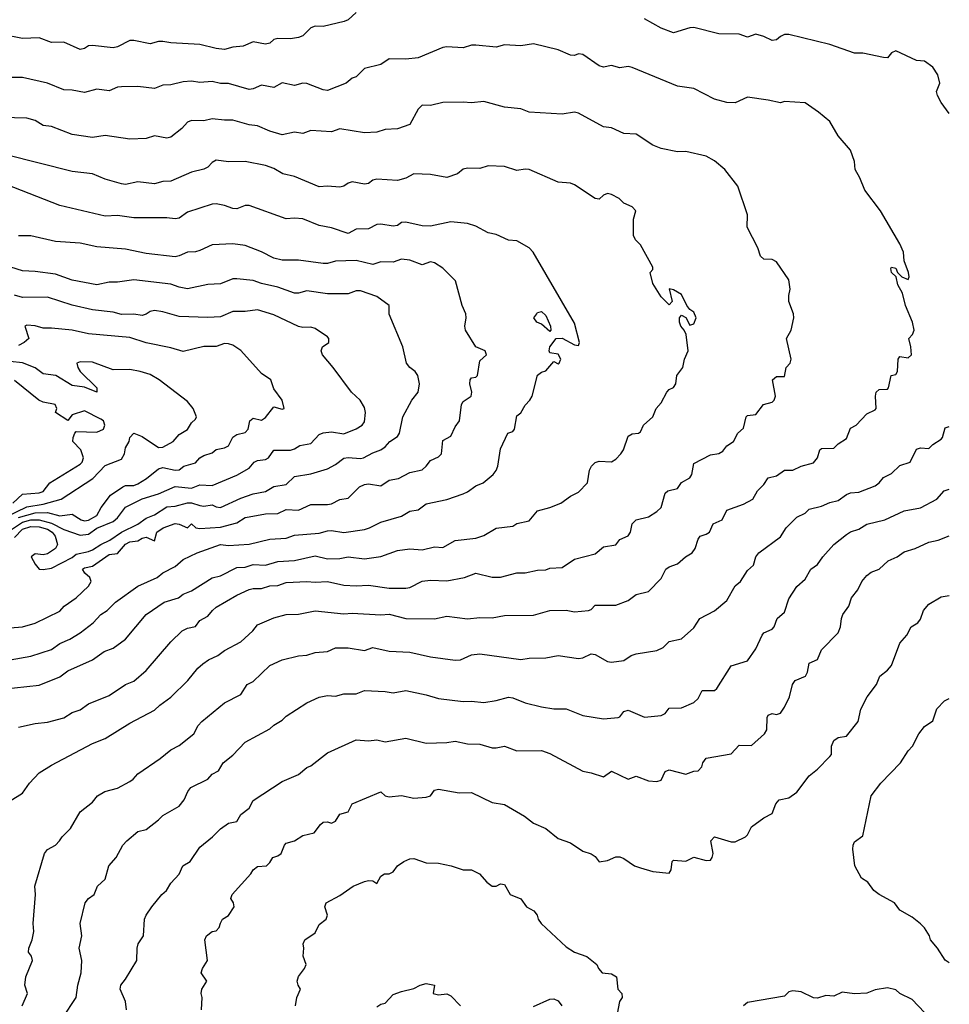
# Model space of a CAD drawing. Header units: metres. Extents: x -51132 to -49532, y -231222 to -229437.
# Tile 689 of 691: x -49644 to -49532, y -229675 to -229556. Entities that reach past the tile are written whole.
import ezdxf

# ---------------------------------------------------------------- set-up
doc = ezdxf.new("R2010")
doc.units = ezdxf.units.M
for name, color, linetype in [('CONTOUR_HALF', 8, 'Continuous'), ('CONTOUR_INDEX', 1, 'Continuous'), ('CONTOUR_INTER', 3, 'Continuous')]:
    doc.layers.add(name, color=color, linetype=linetype)

msp = doc.modelspace()

# ---------------------------------------------------------------- linework, layer by layer
at = {"layer": 'CONTOUR_HALF'}
for points, elevation in [([(-49645.58, -229650.39), (-49644.08, -229649.46), (-49643.23, -229648.26), (-49642.08, -229646.99), (-49640.58, -229646.05), (-49635.58, -229643.42), (-49634.08, -229642.81), (-49631.08, -229640.94), (-49628.08, -229639.38), (-49627.43, -229638.76), (-49626.08, -229637.8), (-49624.02, -229635.76), (-49622.83, -229634.26), (-49622.21, -229633.76), (-49621.5, -229633.26), (-49620.37, -229632.76), (-49619.58, -229632.12), (-49617.58, -229631.1), (-49616.13, -229629.76), (-49615.58, -229629.01), (-49613.58, -229628.16), (-49612.08, -229627.77), (-49610.58, -229627.72), (-49608.58, -229627.32), (-49605.08, -229627.67), (-49604.08, -229627.59), (-49600.58, -229627.79), (-49599.58, -229627.74), (-49597.58, -229628.27), (-49594.08, -229628.3), (-49592.58, -229627.95), (-49590.08, -229628.29), (-49588.58, -229628.12), (-49587.08, -229628.18), (-49585.58, -229627.9), (-49582.08, -229627.84), (-49580.08, -229627.27), (-49578.08, -229627.25), (-49577.08, -229627.44), (-49575.37, -229627.26), (-49575.08, -229627.15), (-49574.58, -229626.63), (-49572.08, -229626.63), (-49570.58, -229626.05), (-49569.58, -229625.34), (-49568.08, -229624.97), (-49566.58, -229623.41), (-49565.98, -229622.26), (-49565.58, -229621.98), (-49564.58, -229621.63), (-49563.59, -229620.76), (-49562.78, -229620.26), (-49562.45, -229619.76), (-49562.08, -229618.61), (-49561.82, -229618.26), (-49561.08, -229618.01), (-49560.71, -229617.76), (-49560.25, -229616.76), (-49559.17, -229616.26), (-49558.58, -229615.11), (-49556.58, -229614.38), (-49555.45, -229613.76), (-49554.86, -229612.76), (-49554.08, -229612), (-49553.58, -229611.16), (-49552.58, -229610.93), (-49551.58, -229610.24), (-49550.58, -229610.24), (-49549.58, -229609.74), (-49548.08, -229609.34), (-49547.58, -229608.76), (-49547.3, -229607.76), (-49547.08, -229607.61), (-49545.58, -229607.57), (-49545.08, -229607.04), (-49544.08, -229606.38), (-49543.58, -229605.16), (-49542.89, -229604.76), (-49541.58, -229603.42), (-49540.58, -229602.93), (-49540.47, -229602.76), (-49540.54, -229601.26), (-49540.45, -229600.76), (-49540.08, -229600.43), (-49539.08, -229600.41), (-49538.96, -229600.26), (-49538.64, -229598.76), (-49538.08, -229598.61), (-49537.87, -229598.26), (-49537.77, -229596.76), (-49537.58, -229596.44), (-49536.58, -229596.6), (-49536.19, -229596.26), (-49536.24, -229595.26), (-49536.49, -229594.26), (-49536.05, -229593.76), (-49535.86, -229593.26), (-49536.04, -229592.26), (-49536.9, -229590.26), (-49537.27, -229588.76), (-49537.81, -229587.76), (-49538.02, -229586.76), (-49538.58, -229586.24), (-49538.69, -229585.76), (-49538.58, -229585.58), (-49538.08, -229585.71), (-49537.85, -229586.26), (-49537.34, -229586.76), (-49536.58, -229587.08), (-49536.46, -229586.76), (-49536.53, -229586.26), (-49537.08, -229584.81), (-49537.13, -229583.76), (-49537.57, -229582.76), (-49539.93, -229578.76), (-49541.85, -229576.26), (-49542.43, -229574.76), (-49543.02, -229573.76), (-49543.1, -229572.76), (-49543.58, -229571.41), (-49545.08, -229569.66), (-49546.08, -229567.91), (-49547.45, -229566.76), (-49549.08, -229565.65), (-49551.58, -229565.49), (-49552.08, -229565.66), (-49553.58, -229565.31), (-49556.08, -229564.94), (-49557.58, -229565.66), (-49558.58, -229565.62), (-49560.08, -229565.21), (-49562.58, -229563.92), (-49564.58, -229563.62), (-49570.08, -229561.36), (-49570.58, -229561.25), (-49571.58, -229561.38), (-49572.58, -229561.11), (-49573.58, -229561.33), (-49574.08, -229561.17), (-49576.08, -229559.78), (-49576.58, -229559.71), (-49577.08, -229559.89), (-49577.58, -229559.88), (-49579.08, -229559.21), (-49582.08, -229558.5), (-49583.58, -229558.74), (-49585.58, -229558.61), (-49586.58, -229558.89), (-49589.08, -229558.63), (-49589.58, -229558.63), (-49590.58, -229558.96), (-49592.58, -229558.83), (-49593.08, -229558.92), (-49596.08, -229560.19), (-49597.58, -229560.33), (-49599.58, -229560.32), (-49600.58, -229560.99), (-49602.58, -229561.49), (-49603.58, -229562.48), (-49604.08, -229562.64), (-49604.81, -229563.26), (-49607.08, -229564.14), (-49607.58, -229564.07), (-49609.58, -229563.29), (-49610.08, -229563.27), (-49611.08, -229563.53), (-49612.58, -229563.21), (-49613.58, -229563.77), (-49615.08, -229563.49), (-49616.08, -229563.96), (-49616.58, -229564.01), (-49619.08, -229563.32), (-49620.08, -229563.28), (-49621.08, -229563.07), (-49622.58, -229563.16), (-49623.58, -229563.03), (-49624.58, -229563.09), (-49626.08, -229563.47), (-49627.08, -229563.49), (-49628.08, -229563.9), (-49630.08, -229563.68), (-49632.08, -229563.71), (-49632.58, -229563.74), (-49633.58, -229564.18), (-49635.08, -229564), (-49636.58, -229564.41), (-49638.08, -229564.09), (-49639.08, -229564.05), (-49641.08, -229563.25), (-49644.08, -229562.56), (-49646.08, -229562.56)], 80.5), ([(-49646.58, -229636.82), (-49642.08, -229636.33), (-49639.58, -229635.34), (-49638.58, -229634.61), (-49635.61, -229633.26), (-49634.19, -229632.26), (-49633.08, -229631.86), (-49631.59, -229630.76), (-49629.08, -229627.76), (-49626.89, -229626.26), (-49625.17, -229625.76), (-49624.58, -229625.29), (-49623.58, -229624.88), (-49621.08, -229623.31), (-49620.08, -229623.06), (-49618.08, -229622.05), (-49617.08, -229622.01), (-49616.08, -229621.71), (-49614.58, -229621.78), (-49613.08, -229621.32), (-49611.08, -229621.22), (-49608.58, -229620.64), (-49607.08, -229621), (-49605.58, -229620.95), (-49604.58, -229620.78), (-49602.58, -229620.99), (-49600.58, -229620.72), (-49598.58, -229619.98), (-49597.08, -229619.81), (-49595.58, -229619.92), (-49594.08, -229619.54), (-49593.08, -229619.62), (-49591.58, -229618.8), (-49589.08, -229618.51), (-49588.08, -229618.19), (-49586.58, -229617.29), (-49584.58, -229617.04), (-49584.08, -229616.7), (-49582.58, -229616.38), (-49581.58, -229615.16), (-49580.08, -229614.78), (-49578.75, -229614.26), (-49577.58, -229613.39), (-49576.58, -229612.92), (-49575.51, -229611.76), (-49575.25, -229610.26), (-49575.03, -229609.76), (-49574.58, -229609.31), (-49574.08, -229609.14), (-49572.58, -229609.25), (-49572.08, -229608.9), (-49571.45, -229608.26), (-49571.15, -229607.76), (-49570.58, -229606.13), (-49570.08, -229605.84), (-49569.32, -229605.76), (-49569.08, -229605.58), (-49568.7, -229604.76), (-49567.58, -229603.76), (-49567.17, -229602.76), (-49566.58, -229602.05), (-49565.87, -229600.76), (-49565.58, -229600.43), (-49565.08, -229600.2), (-49564.79, -229599.76), (-49564.64, -229598.76), (-49563.95, -229597.76), (-49563.73, -229596.76), (-49563.3, -229595.76), (-49563.54, -229593.76), (-49563.75, -229593.26), (-49564.17, -229592.76), (-49564.34, -229592.26), (-49564.35, -229591.76), (-49564.08, -229591.42), (-49563.58, -229591.7), (-49563.08, -229592.62), (-49562.58, -229592.48), (-49562.31, -229591.76), (-49562.58, -229591.06), (-49563.08, -229590.72), (-49563.43, -229590.26), (-49564.08, -229588.92), (-49565.08, -229588.34), (-49565.58, -229588.24), (-49565.22, -229589.76), (-49565.58, -229590.19), (-49566.58, -229589.19), (-49567.58, -229587.6), (-49567.91, -229586.26), (-49567.58, -229585.89), (-49567.58, -229585.6), (-49569.08, -229582.89), (-49569.68, -229582.26), (-49569.92, -229581.76), (-49569.94, -229579.76), (-49569.65, -229578.76), (-49570.08, -229578.29), (-49571.08, -229577.81), (-49571.68, -229577.26), (-49572.58, -229576.77), (-49573.08, -229576.67), (-49573.58, -229576.84), (-49574.08, -229577.35), (-49574.58, -229577.27), (-49577.08, -229575.59), (-49577.58, -229575.42), (-49579.08, -229575.27), (-49582.58, -229573.76), (-49583.08, -229573.68), (-49584.08, -229573.87), (-49585.58, -229573.39), (-49587.58, -229573.29), (-49588.58, -229573.63), (-49590.08, -229573.57), (-49590.58, -229573.72), (-49591.28, -229574.26), (-49592.58, -229574.72), (-49594.58, -229574.35), (-49596.58, -229574.25), (-49597.58, -229574.8), (-49598.58, -229575.07), (-49601.08, -229574.92), (-49601.58, -229575.04), (-49602.08, -229575.43), (-49602.58, -229575.52), (-49604.08, -229575.25), (-49604.58, -229575.38), (-49605.08, -229575.77), (-49605.58, -229575.9), (-49607.08, -229575.75), (-49608.08, -229575.85), (-49611.08, -229574.59), (-49612.49, -229574.26), (-49613.58, -229573.63), (-49614.58, -229573.24), (-49617.08, -229572.76), (-49619.08, -229572.8), (-49620.58, -229572.6), (-49621.08, -229572.91), (-49621.58, -229573.44), (-49622.08, -229573.68), (-49623.58, -229574.08), (-49626.08, -229575.14), (-49627.08, -229575.2), (-49628.08, -229575.49), (-49630.08, -229575.24), (-49631.58, -229575.56), (-49632.08, -229575.5), (-49634.08, -229574.92), (-49635.58, -229574.26), (-49638.08, -229573.99), (-49646.08, -229571.95)], 79.5), ([(-49645.58, -229629.4), (-49644.09, -229629.26), (-49642.58, -229628.82), (-49639.58, -229627.34), (-49639.04, -229626.76), (-49637.58, -229625.76), (-49636.08, -229624.34), (-49635.78, -229623.76), (-49635.91, -229623.26), (-49636.53, -229622.76), (-49636.8, -229622.26), (-49636.58, -229622.08), (-49635.58, -229621.89), (-49633.58, -229620.47), (-49632.58, -229620.36), (-49631.58, -229619.23), (-49631.08, -229618.96), (-49630.08, -229618.83), (-49629.58, -229618.51), (-49629.08, -229618.36), (-49628.08, -229618.84), (-49627.78, -229617.76), (-49627.01, -229617.26), (-49625.58, -229616.7), (-49625.08, -229616.78), (-49624.08, -229617.25), (-49623.58, -229616.74), (-49623.04, -229617.26), (-49622.58, -229617.33), (-49620.08, -229617.18), (-49618.08, -229616.64), (-49617.08, -229616), (-49616.58, -229615.89), (-49614.58, -229615.56), (-49613.08, -229615.51), (-49612.08, -229615.01), (-49610.58, -229615.09), (-49609.08, -229614.41), (-49607.08, -229614.43), (-49606.58, -229614.33), (-49605.58, -229613.82), (-49604.58, -229613.65), (-49603.18, -229612.26), (-49602.58, -229611.97), (-49602.08, -229611.91), (-49600.58, -229612.16), (-49599.58, -229611.47), (-49598.44, -229611.26), (-49597.08, -229610.53), (-49595.58, -229610.22), (-49595.08, -229609.77), (-49594.58, -229609.07), (-49593.58, -229608.64), (-49593.22, -229608.26), (-49593.08, -229606.66), (-49592.08, -229606.11), (-49591.58, -229604.97), (-49591.04, -229604.26), (-49590.81, -229602.26), (-49590.58, -229601.92), (-49589.63, -229601.26), (-49589.53, -229600.76), (-49589.78, -229599.76), (-49589.74, -229599.26), (-49589.58, -229599.04), (-49589.08, -229598.97), (-49588.85, -229598.76), (-49588.58, -229596.98), (-49587.75, -229596.26), (-49587.92, -229595.76), (-49589.08, -229595.27), (-49590.33, -229593.26), (-49590.4, -229592.76), (-49590.24, -229591.76), (-49590.29, -229591.26), (-49590.73, -229590.26), (-49591.55, -229587.26), (-49593.08, -229585.7), (-49594.08, -229585.09), (-49594.58, -229584.95), (-49595.58, -229585.3), (-49597.08, -229584.75), (-49598.08, -229584.63), (-49599.08, -229585.01), (-49600.58, -229584.97), (-49601.58, -229585.26), (-49603.58, -229584.79), (-49606.08, -229584.87), (-49607.08, -229585.16), (-49607.58, -229585.16), (-49610.58, -229584.74), (-49612.58, -229584.76), (-49613.58, -229584.51), (-49615.08, -229583.72), (-49617.08, -229582.96), (-49618.58, -229582.76), (-49621.08, -229582.87), (-49622.58, -229583.59), (-49623.08, -229583.74), (-49624.08, -229583.76), (-49625.08, -229584.24), (-49625.58, -229584.33), (-49629.08, -229583.94), (-49631.58, -229583.41), (-49635.08, -229583.13), (-49637.08, -229582.7), (-49640.08, -229582.48), (-49643.08, -229581.81), (-49644.58, -229581.8)], 78.5), ([(-49646.66, -229618.26), (-49644.08, -229616.56), (-49643.08, -229616.28), (-49642.08, -229616.28), (-49640.58, -229616.67), (-49639.08, -229617.46), (-49637.08, -229618.14), (-49636.08, -229618), (-49635.08, -229617.27), (-49633.08, -229616.47), (-49632.58, -229616.01), (-49631.58, -229614.73), (-49629.58, -229613.71), (-49627.58, -229613.11), (-49625.58, -229612.21), (-49623.58, -229612.43), (-49622.58, -229612.03), (-49621.08, -229612.1), (-49618.08, -229610.84), (-49616.58, -229609.98), (-49615.98, -229609.26), (-49615.58, -229609.05), (-49614.58, -229608.95), (-49614.22, -229608.76), (-49613.58, -229607.82), (-49611.58, -229607.8), (-49611.08, -229607.67), (-49610.43, -229607.26), (-49609.08, -229606.99), (-49608.08, -229605.93), (-49607.58, -229605.7), (-49606.58, -229605.6), (-49605.08, -229605.83), (-49603.58, -229605.23), (-49602.86, -229604.76), (-49602.58, -229604.37), (-49602.44, -229603.26), (-49602.58, -229602.63), (-49603.09, -229601.76), (-49604.14, -229600.76), (-49606.38, -229597.76), (-49607.68, -229596.26), (-49607.84, -229595.76), (-49607.67, -229595.26), (-49606.89, -229594.76), (-49606.89, -229594.26), (-49607.08, -229594.07), (-49608.58, -229593.06), (-49609.08, -229592.89), (-49610.08, -229592.93), (-49610.58, -229592.82), (-49613.58, -229591.4), (-49615.58, -229590.77), (-49617.08, -229591), (-49618.58, -229590.96), (-49620.08, -229591.63), (-49621.58, -229591.71), (-49625.08, -229591.58), (-49627.08, -229591.02), (-49628.08, -229590.86), (-49628.58, -229590.96), (-49629.08, -229591.3), (-49629.58, -229591.45), (-49630.58, -229591.3), (-49632.08, -229591.33), (-49633.08, -229591.05), (-49635.58, -229590.78), (-49638.08, -229590.2), (-49641.08, -229589.22), (-49644.08, -229589.26), (-49645.08, -229588.99)], 77.5), ([(-49646.08, -229615.89), (-49643.58, -229614.69), (-49641.58, -229614.36), (-49639.42, -229613.76), (-49635.55, -229611.26), (-49634.08, -229609.66), (-49632.08, -229608.89), (-49631.73, -229608.26), (-49631.58, -229607.53), (-49631.16, -229606.76), (-49631.05, -229606.26), (-49630.6, -229605.76), (-49629.58, -229606.16), (-49627.58, -229607.5), (-49627.08, -229607.44), (-49625.79, -229606.76), (-49625.08, -229605.93), (-49624.08, -229605.29), (-49623.58, -229604.48), (-49623.08, -229604.06), (-49622.96, -229603.76), (-49623.36, -229602.76), (-49624.08, -229601.92), (-49627.49, -229599.26), (-49628.58, -229598.63), (-49629.81, -229598.26), (-49631.08, -229598.04), (-49633.08, -229598.08), (-49635.58, -229597.12), (-49637.08, -229597.09), (-49637.49, -229597.26), (-49637.37, -229597.76), (-49637.08, -229598.26), (-49635.08, -229600.24), (-49635.08, -229600.76), (-49636.58, -229600.15), (-49638.08, -229599.95), (-49640.05, -229598.76), (-49641.58, -229598.54), (-49642.58, -229597.83), (-49644.08, -229597.22), (-49645.58, -229597.05)], 76.5), ([(-49639.25, -229676.76), (-49637.58, -229674.27), (-49637.4, -229672.76), (-49636.97, -229671.26), (-49636.9, -229669.76), (-49637.23, -229668.26), (-49636.9, -229666.76), (-49637.08, -229665.26), (-49636.49, -229662.76), (-49636.08, -229662.26), (-49635.4, -229661.76), (-49635.01, -229660.76), (-49634.08, -229659.88), (-49633.62, -229658.26), (-49632.72, -229657.26), (-49631.9, -229655.76), (-49631.44, -229655.26), (-49630.08, -229654.09), (-49629.08, -229653.88), (-49627.58, -229652.7), (-49627.08, -229652.15), (-49625.08, -229651.05), (-49624.48, -229650.26), (-49624.02, -229649.26), (-49623.66, -229648.76), (-49621.6, -229647.76), (-49621.08, -229647.13), (-49620.32, -229646.76), (-49619.75, -229645.76), (-49618.58, -229644.86), (-49617.08, -229643.26), (-49614.08, -229641.65), (-49613.58, -229641.18), (-49612.58, -229640.61), (-49612.08, -229640.1), (-49609.58, -229638.47), (-49608.08, -229637.8), (-49607.08, -229637.6), (-49606.08, -229637.66), (-49605.08, -229637.39), (-49603.58, -229637.38), (-49602.58, -229636.99), (-49600.08, -229637.1), (-49599.08, -229637.27), (-49597.58, -229636.99), (-49595.08, -229637.5), (-49593.58, -229637.98), (-49590.58, -229638.34), (-49589.58, -229638.27), (-49588.08, -229638.45), (-49586.58, -229638.22), (-49585.08, -229637.8), (-49584.58, -229637.89), (-49583.08, -229638.48), (-49581.08, -229638.98), (-49579.58, -229639.23), (-49578.08, -229639.23), (-49576.08, -229640.03), (-49573.58, -229640.42), (-49571.78, -229640.26), (-49571.58, -229640.17), (-49571.08, -229639.53), (-49570.58, -229639.36), (-49568.58, -229640.21), (-49566.58, -229640.03), (-49566.08, -229639.8), (-49565.58, -229639.15), (-49564.08, -229639.1), (-49562.58, -229638.45), (-49562.08, -229637.95), (-49561.58, -229637), (-49560.08, -229636.98), (-49559.8, -229636.76), (-49558.08, -229633.98), (-49556.08, -229633.37), (-49555.08, -229631.94), (-49554.3, -229630.26), (-49554.08, -229630), (-49553.08, -229629.53), (-49552.86, -229629.26), (-49552.49, -229628.26), (-49551.58, -229627.48), (-49551.08, -229625.86), (-49550.08, -229624.35), (-49549.08, -229623.48), (-49548.39, -229622.26), (-49547.58, -229621.68), (-49546.94, -229620.76), (-49545.58, -229619.28), (-49544.08, -229618.05), (-49543.58, -229617.71), (-49542.58, -229617.4), (-49541.58, -229616.78), (-49539.41, -229616.26), (-49537.08, -229615.18), (-49535.08, -229614.81), (-49533.08, -229613.77), (-49532.19, -229612.76), (-49531.58, -229612.54)], 81.5), ([(-49622.35, -229675.76), (-49622.3, -229674.26), (-49622.41, -229673.76), (-49622.31, -229673.26), (-49621.73, -229672.26), (-49622.39, -229671.26), (-49622.24, -229670.76), (-49621.65, -229669.76), (-49621.98, -229667.26), (-49621.77, -229666.76), (-49621.09, -229666.26), (-49620.58, -229666.17), (-49620.21, -229665.76), (-49620.08, -229665.22), (-49619.8, -229664.76), (-49619.08, -229664.29), (-49618.4, -229663.26), (-49618.48, -229662.76), (-49618.81, -229662.26), (-49618.66, -229661.76), (-49616.39, -229659.26), (-49616.08, -229658.76), (-49615.58, -229658.35), (-49614.49, -229658.26), (-49614.08, -229657.86), (-49613.71, -229657.26), (-49613.08, -229657.08), (-49612.69, -229656.76), (-49612.31, -229655.76), (-49612.08, -229655.53), (-49611.08, -229655.24), (-49610.08, -229654.6), (-49608.67, -229654.26), (-49607.93, -229653.26), (-49607.58, -229652.98), (-49607.08, -229652.95), (-49606.58, -229653.08), (-49606.08, -229652.87), (-49605.58, -229652.01), (-49604.58, -229651.72), (-49604.08, -229650.74), (-49600.58, -229649.28), (-49600.06, -229649.76), (-49599.58, -229649.92), (-49598.08, -229649.74), (-49596.58, -229650.06), (-49595.08, -229649.94), (-49594.58, -229649.77), (-49594.08, -229649.09), (-49593.58, -229648.95), (-49591.08, -229649.4), (-49589.58, -229649.37), (-49587.08, -229650.57), (-49585.58, -229650.85), (-49583.17, -229652.26), (-49582.08, -229653.08), (-49580.58, -229653.75), (-49579.08, -229654.97), (-49577.58, -229655.47), (-49576.08, -229656.49), (-49575.08, -229656.82), (-49574.58, -229657.14), (-49574.08, -229657.79), (-49573.08, -229657.62), (-49572.08, -229657.17), (-49571.58, -229657.17), (-49571.08, -229657.37), (-49569.8, -229658.26), (-49569.08, -229658.53), (-49567.58, -229658.95), (-49565.58, -229659.16), (-49565.35, -229658.76), (-49565.23, -229657.76), (-49565.08, -229657.57), (-49563.58, -229657.7), (-49562.58, -229657.21), (-49561.08, -229657.65), (-49560.58, -229657.58), (-49560.36, -229657.26), (-49560.26, -229656.76), (-49560.52, -229655.26), (-49560.08, -229654.77), (-49558.08, -229655.36), (-49557.58, -229655.36), (-49556.32, -229654.76), (-49556.08, -229654.53), (-49555.58, -229653.54), (-49554.08, -229652.43), (-49553.08, -229651.92), (-49552.64, -229650.76), (-49552.23, -229650.26), (-49551.08, -229650.03), (-49550.08, -229649.32), (-49548.58, -229647.34), (-49547.58, -229646.53), (-49546.08, -229644.99), (-49545.87, -229644.76), (-49545.88, -229643.76), (-49545.58, -229643.05), (-49545.08, -229642.68), (-49544.08, -229642.55), (-49542.63, -229640.76), (-49542.32, -229639.26), (-49541.56, -229637.76), (-49540.41, -229636.26), (-49540.03, -229635.26), (-49539.08, -229634.53), (-49538.58, -229633.97), (-49537.59, -229631.26), (-49536.72, -229630.26), (-49536.21, -229629.26), (-49535.41, -229628.76), (-49535.08, -229628.34), (-49534.71, -229627.26), (-49534.08, -229626.52), (-49532.58, -229625.62), (-49531.58, -229625.46)], 82.5), ([(-49601.08, -229675.39), (-49600.58, -229675.09), (-49600.08, -229674.97), (-49599.08, -229673.9), (-49598.08, -229673.52), (-49596.58, -229673.16), (-49595.8, -229672.76)], 83.5), ([(-49595.8, -229672.76), (-49595.08, -229672.55), (-49594.1, -229672.76), (-49594.23, -229673.76), (-49593.58, -229673.94), (-49592.58, -229673.83), (-49592.08, -229674.08), (-49590.91, -229675.26)], 83.5), ([(-49534.58, -229676.07), (-49536.08, -229674.51), (-49537.58, -229673.79), (-49538.08, -229673.34), (-49539.08, -229673.08), (-49540.58, -229673.33), (-49541.58, -229673.75), (-49543.08, -229673.8), (-49544.58, -229673.61), (-49545.58, -229674.11), (-49546.58, -229674.01), (-49547.58, -229674.35), (-49548.08, -229674.29), (-49549.58, -229673.56), (-49550.58, -229673.45), (-49551.08, -229673.57), (-49551.58, -229674.12), (-49556.08, -229674.87), (-49556.55, -229675.26)], 82.5), ([(-49582.08, -229675.35), (-49580.08, -229674.46), (-49579.58, -229674.42), (-49579.08, -229674.66), (-49578.64, -229675.26)], 83.5)]:
    msp.add_lwpolyline(points, dxfattribs=dict(at, elevation=elevation))
at = {"layer": 'CONTOUR_INDEX', "elevation": 80}
msp.add_lwpolyline([(-49644.58, -229641.44), (-49642.58, -229641), (-49641.08, -229640.83), (-49639.08, -229640.3), (-49638.08, -229639.67), (-49637.08, -229639.33), (-49636.08, -229638.61), (-49633.58, -229637.61), (-49631.58, -229636.26), (-49630.58, -229635.87), (-49629.08, -229634.57), (-49626.08, -229631.09), (-49624.7, -229629.76), (-49624.08, -229629.41), (-49623.08, -229629.22), (-49622.58, -229628.49), (-49621.58, -229627.98), (-49621.05, -229627.26), (-49620.58, -229626.89), (-49618.08, -229625.41), (-49616.58, -229624.73), (-49616.08, -229624.6), (-49615.08, -229624.61), (-49614.08, -229624.29), (-49613.08, -229624.23), (-49612.08, -229623.89), (-49609.58, -229623.74), (-49608.58, -229623.83), (-49607.08, -229623.75), (-49605.08, -229624.2), (-49603.58, -229624.29), (-49602.08, -229624.2), (-49599.58, -229624.57), (-49597.58, -229624.57), (-49597.08, -229624.47), (-49595.58, -229623.73), (-49594.58, -229623.61), (-49592.58, -229623.68), (-49590.42, -229623.26), (-49589.08, -229622.76), (-49587.08, -229623.22), (-49586.08, -229623.22), (-49584.08, -229622.69), (-49583.08, -229622.7), (-49581.58, -229622.38), (-49580.58, -229622.33), (-49580.08, -229622.14), (-49578.58, -229622.04), (-49577.08, -229621.05), (-49574.58, -229620.4), (-49573.58, -229619.55), (-49572.08, -229619.32), (-49571.58, -229618.66), (-49570.58, -229618.2), (-49570.29, -229617.76), (-49570.1, -229616.76), (-49569.58, -229616.26), (-49568.08, -229615.9), (-49567.08, -229615.27), (-49566.58, -229614.76), (-49566.08, -229613.04), (-49565.74, -229612.76), (-49564.58, -229612.45), (-49564.08, -229611.74), (-49563.08, -229611.16), (-49562.84, -229610.76), (-49562.58, -229609.45), (-49560.58, -229608.38), (-49559.58, -229608.2), (-49559.08, -229607.94), (-49558.58, -229607.27), (-49557.77, -229606.76), (-49557.25, -229605.76), (-49556.58, -229605.13), (-49556.25, -229603.76), (-49556.08, -229603.6), (-49555.08, -229603.5), (-49554.12, -229602.26), (-49553.08, -229601.98), (-49552.86, -229601.76), (-49552.67, -229601.26), (-49553.05, -229599.26), (-49552.58, -229598.89), (-49551.58, -229598.89), (-49551.37, -229597.76), (-49550.89, -229597.26), (-49550.77, -229596.76), (-49551.35, -229594.26), (-49550.77, -229593.26), (-49550.46, -229591.76), (-49550.51, -229591.26), (-49551.05, -229589.76), (-49551.08, -229589.05), (-49550.89, -229588.26), (-49551.08, -229587.15), (-49552.58, -229584.94), (-49553.08, -229584.68), (-49554.08, -229584.64), (-49554.51, -229584.26), (-49554.82, -229583.26), (-49556.11, -229580.76), (-49556.08, -229579.26), (-49557.25, -229575.76), (-49558.84, -229573.76), (-49560.08, -229572.68), (-49561.08, -229572.12), (-49563.58, -229571.57), (-49564.58, -229571.59), (-49566.58, -229571.21), (-49567.58, -229570.79), (-49569.58, -229569.44), (-49571.08, -229569.37), (-49572.58, -229568.68), (-49573.58, -229568.56), (-49576.58, -229566.91), (-49577.08, -229566.8), (-49578.58, -229567.04), (-49582.58, -229566.78), (-49583.58, -229566.39), (-49585.58, -229566.16), (-49588.08, -229565.47), (-49589.58, -229565.65), (-49590.58, -229565.55), (-49593.08, -229565.6), (-49594.58, -229565.97), (-49595.58, -229565.95), (-49596.08, -229566.41), (-49597.08, -229568.27), (-49598.58, -229568.81), (-49600.08, -229568.88), (-49601.08, -229569.22), (-49602.58, -229569.29), (-49605.58, -229568.79), (-49606.58, -229569.18), (-49609.08, -229569.02), (-49610.08, -229569.39), (-49611.08, -229569.22), (-49612.58, -229569.54), (-49614.08, -229569.09), (-49615.58, -229568.43), (-49616.58, -229568.33), (-49618.58, -229567.75), (-49619.58, -229567.77), (-49621.08, -229567.59), (-49622.08, -229567.84), (-49623.58, -229567.8), (-49624.08, -229568.01), (-49624.76, -229568.76), (-49626.08, -229569.83), (-49626.58, -229569.92), (-49628.08, -229569.65), (-49629.08, -229569.96), (-49631.08, -229570.06), (-49634.08, -229569.63), (-49635.58, -229569.84), (-49638.08, -229569.49), (-49640.58, -229568.51), (-49641.58, -229568.41), (-49642.58, -229567.79), (-49643.58, -229567.51), (-49646.58, -229567.43)], dxfattribs=at)
at = {"layer": 'CONTOUR_INTER'}
for points, elevation in [([(-49603.58, -229554.68), (-49604.58, -229555.58), (-49605.05, -229555.76), (-49607.58, -229556.39), (-49608.58, -229556.32), (-49609.08, -229556.54), (-49610.08, -229557.5), (-49610.58, -229557.73), (-49611.58, -229557.89), (-49613.08, -229557.83), (-49613.58, -229557.97), (-49614.08, -229558.4), (-49614.58, -229558.51), (-49616.08, -229558.24), (-49617.3, -229558.76), (-49618.58, -229558.88), (-49619.58, -229559.18), (-49620.58, -229559.07), (-49622.58, -229558.55), (-49626.08, -229558.35), (-49627.08, -229558.19), (-49627.58, -229558.19), (-49628.58, -229558.48), (-49630.58, -229558.06), (-49631.08, -229558.07), (-49632.58, -229558.86), (-49633.08, -229558.96), (-49635.58, -229558.7), (-49636.08, -229558.74), (-49636.58, -229559.07), (-49637.08, -229559.18), (-49639.08, -229558.29), (-49640.58, -229558.32), (-49642.08, -229557.76), (-49644.08, -229557.83), (-49646.58, -229557.34)], 81), ([(-49531.58, -229566.93), (-49532.58, -229565.59), (-49533.02, -229564.76), (-49533.15, -229564.26), (-49532.74, -229563.26), (-49532.98, -229562.26), (-49533.58, -229561.32), (-49534.58, -229560.58), (-49535.58, -229560.51), (-49538.08, -229559.32), (-49538.58, -229559.59), (-49539.08, -229560.17), (-49539.58, -229560.16), (-49542.08, -229559.61), (-49543.08, -229559.61), (-49546.08, -229558.56), (-49551.08, -229557.35), (-49551.58, -229557.36), (-49552.08, -229557.58), (-49552.58, -229558.01), (-49553.08, -229558.09), (-49554.08, -229557.61), (-49555.08, -229557.33), (-49556.08, -229557.67), (-49557.08, -229557.32), (-49559.58, -229557.26), (-49562.58, -229556.52), (-49563.08, -229556.56), (-49565.08, -229557.16), (-49566.58, -229556.58), (-49568.58, -229555.46)], 81), ([(-49645.58, -229633.26), (-49643.08, -229632.81), (-49640.58, -229632.01), (-49639.58, -229631.28), (-49638.36, -229630.76), (-49637.08, -229630), (-49635.5, -229628.76), (-49634.6, -229627.76), (-49633.81, -229627.26), (-49632.82, -229626.26), (-49630.08, -229624.32), (-49627.73, -229623.26), (-49627.08, -229622.71), (-49625.58, -229621.94), (-49624.58, -229621.1), (-49622.91, -229620.26), (-49620.08, -229619.28), (-49619.08, -229619.38), (-49616.58, -229619.23), (-49614.08, -229618.61), (-49612.08, -229618.48), (-49611.08, -229618.14), (-49608.08, -229617.89), (-49607.08, -229617.62), (-49606.58, -229617.57), (-49605.08, -229617.8), (-49602.58, -229617.43), (-49601.98, -229617.26), (-49600.58, -229616.55), (-49598.08, -229615.84), (-49597.08, -229615.2), (-49596.08, -229615.05), (-49595.08, -229614.33), (-49592.58, -229613.82), (-49590.58, -229613.12), (-49590.08, -229612.89), (-49589.08, -229612.15), (-49588.16, -229611.76), (-49586.96, -229610.76), (-49586.58, -229610.28), (-49586.4, -229609.76), (-49586.08, -229607.66), (-49585.18, -229605.76), (-49584.58, -229605.55), (-49584.36, -229605.26), (-49584.08, -229603.66), (-49583.58, -229603.28), (-49583.08, -229602.36), (-49582.49, -229601.76), (-49582.24, -229601.26), (-49581.58, -229598.7), (-49581.08, -229598.34), (-49580.58, -229598.17), (-49579.58, -229597.07), (-49579.08, -229597.34), (-49578.94, -229597.26), (-49578.76, -229596.76), (-49579.08, -229596.17), (-49580.08, -229595.98), (-49580.16, -229595.76), (-49580.07, -229595.26), (-49579.32, -229594.26), (-49578.58, -229594.2), (-49577.08, -229595.02), (-49576.58, -229595.11), (-49576.47, -229594.76), (-49577.08, -229592.4), (-49582.1, -229583.76), (-49582.59, -229583.26), (-49584.08, -229582.41), (-49585.08, -229582.32), (-49586.58, -229581.62), (-49587.58, -229581.43), (-49589.08, -229580.64), (-49590.08, -229580.29), (-49592.08, -229580.09), (-49594.58, -229580.62), (-49595.58, -229580.59), (-49597.58, -229580.12), (-49598.08, -229580.19), (-49598.58, -229580.52), (-49599.08, -229580.6), (-49600.58, -229580.36), (-49601.08, -229580.42), (-49602.08, -229580.93), (-49603.58, -229581), (-49604.58, -229581.5), (-49606.58, -229580.82), (-49608.08, -229580.53), (-49610.08, -229579.72), (-49611.08, -229579.63), (-49612.08, -229579.74), (-49616.58, -229578.1), (-49617.08, -229578.11), (-49618.08, -229578.5), (-49618.58, -229578.48), (-49619.58, -229578.1), (-49620.58, -229577.9), (-49621.08, -229577.94), (-49624.08, -229578.91), (-49625.08, -229579.63), (-49625.58, -229579.75), (-49626.58, -229579.61), (-49630.58, -229579.59), (-49632.58, -229579.31), (-49634.08, -229579.41), (-49639.58, -229578.1), (-49646.08, -229575.56)], 79), ([(-49645.08, -229618.4), (-49644.08, -229617.41), (-49643.08, -229617.08), (-49642.08, -229617.14), (-49641.08, -229617.42), (-49640.48, -229617.76), (-49640.12, -229618.26), (-49639.84, -229619.26), (-49640.1, -229619.76), (-49641.08, -229620.38), (-49641.58, -229620.52), (-49642.58, -229620.38), (-49643.03, -229620.76), (-49642.58, -229621.66), (-49642.08, -229622.26), (-49641.58, -229622.32), (-49640.58, -229622.16), (-49638.08, -229620.85), (-49637.58, -229620.45), (-49636.08, -229620.13), (-49635.58, -229619.91), (-49634.58, -229619.26), (-49633.48, -229618.76), (-49632.08, -229617.76), (-49630.08, -229616.79), (-49629.08, -229616.07), (-49628.08, -229615.68), (-49626.58, -229614.7), (-49625.58, -229614.63), (-49624.08, -229614.21), (-49623.58, -229614.21), (-49622.58, -229614.54), (-49622.08, -229614.61), (-49621.08, -229614.46), (-49620.58, -229614.7), (-49620.08, -229614.77), (-49617.58, -229613.65), (-49616.08, -229613.12), (-49614.58, -229612.85), (-49613.58, -229612.23), (-49612.08, -229611.99), (-49611.08, -229611.02), (-49609.08, -229610.69), (-49607.08, -229610.08), (-49606.08, -229609.57), (-49605.08, -229608.78), (-49604.58, -229608.69), (-49603.08, -229608.84), (-49602.7, -229608.76), (-49601.58, -229608.15), (-49600.58, -229607.78), (-49600.08, -229607.42), (-49599.52, -229606.76), (-49598.58, -229606.16), (-49598.31, -229605.76), (-49597.92, -229603.76), (-49596.83, -229601.76), (-49596.07, -229600.76), (-49595.91, -229599.76), (-49596.12, -229598.76), (-49596.42, -229598.26), (-49597.08, -229597.76), (-49597.46, -229597.26), (-49597.93, -229595.26), (-49599.58, -229591.31), (-49599.6, -229590.26), (-49601.08, -229589.14), (-49603.08, -229588.46), (-49603.58, -229588.47), (-49604.58, -229588.82), (-49607.08, -229588.82), (-49609.58, -229588.49), (-49610.58, -229588.76), (-49611.08, -229588.75), (-49613.08, -229588.01), (-49615.08, -229587.57), (-49616.08, -229587.23), (-49618.08, -229587), (-49618.58, -229587), (-49620.08, -229587.62), (-49621.58, -229587.71), (-49624.08, -229588.24), (-49625.08, -229588.03), (-49626.08, -229587.66), (-49630.58, -229587.12), (-49632.58, -229587.41), (-49633.58, -229587.42), (-49635.08, -229587.76), (-49638.08, -229587.17), (-49640.08, -229586.46), (-49642.58, -229586.11), (-49644.08, -229586.05), (-49647.08, -229585.12)], 78), ([(-49581.64, -229591.26), (-49581.58, -229591.1), (-49581.08, -229591), (-49580.58, -229591.48), (-49580.01, -229592.76), (-49579.96, -229593.26), (-49580.08, -229593.41), (-49581.08, -229592.52), (-49581.66, -229592.26), (-49582.02, -229591.76), (-49581.64, -229591.26)], 79), ([(-49644.58, -229615.99), (-49642.58, -229615.41), (-49641.08, -229615.39), (-49639.58, -229615.78), (-49638.08, -229615.57), (-49636.96, -229616.26), (-49636.58, -229616.38), (-49636.08, -229616.33), (-49635.06, -229615.76), (-49634.53, -229614.76), (-49633.4, -229613.26), (-49631.93, -229612.26), (-49631.58, -229612.1), (-49630.58, -229612.1), (-49630.08, -229611.92), (-49629.04, -229611.26), (-49627.58, -229610.07), (-49627.08, -229609.92), (-49625.58, -229610.23), (-49625.08, -229610.21), (-49624.5, -229609.76), (-49623.08, -229609.37), (-49622.58, -229608.76), (-49622.08, -229608.47), (-49621.08, -229608.13), (-49620.58, -229607.75), (-49619.58, -229607.55), (-49619.08, -229607.3), (-49618.58, -229606.23), (-49618.08, -229605.93), (-49617.08, -229605.66), (-49616.7, -229605.26), (-49616.48, -229604.26), (-49616.08, -229603.92), (-49615.08, -229604.16), (-49614.58, -229603.86), (-49613.58, -229602.54), (-49612.58, -229602.85), (-49612.32, -229602.76), (-49612.56, -229601.76), (-49613.58, -229600.36), (-49613.95, -229599.26), (-49615.08, -229598.51), (-49617.58, -229595.73), (-49618.58, -229595.07), (-49619.08, -229594.9), (-49619.58, -229594.87), (-49620.58, -229595.23), (-49622.08, -229595.21), (-49624.58, -229595.84), (-49626.08, -229595.39), (-49629.08, -229594.79), (-49631.08, -229594.13), (-49636.08, -229593.68), (-49638.08, -229593.23), (-49640.58, -229592.99), (-49641.58, -229593.02), (-49642.58, -229592.72), (-49643.58, -229592.63), (-49643.8, -229592.76), (-49643.34, -229594.26), (-49643.88, -229594.76), (-49644.58, -229595.1)], 77), ([(-49645.29, -229614.26), (-49644.08, -229613.16), (-49642.08, -229613.01), (-49641.58, -229612.83), (-49640.78, -229611.76), (-49637.08, -229609.52), (-49636.84, -229609.26), (-49636.69, -229608.76), (-49637, -229607.76), (-49637.97, -229606.76), (-49637.95, -229606.26), (-49637.73, -229605.76), (-49637.58, -229605.55), (-49635.08, -229605.63), (-49634.27, -229605.26), (-49634.11, -229604.76), (-49634.28, -229604.26), (-49634.58, -229604.04), (-49636.58, -229603.02), (-49638.08, -229603.51), (-49638.58, -229604.23), (-49640.11, -229603.26), (-49639.93, -229602.76), (-49640.13, -229602.26), (-49641.58, -229602), (-49642.1, -229601.76), (-49645.08, -229599.34)], 76), ([(-49644.14, -229675.26), (-49643.5, -229673.76), (-49643.8, -229672.76), (-49643.68, -229671.76), (-49642.87, -229669.76), (-49643, -229669.26), (-49643.36, -229668.76), (-49643.34, -229668.26), (-49642.93, -229667.26), (-49642.74, -229666.26), (-49642.82, -229665.26), (-49642.54, -229661.76), (-49642.6, -229660.76), (-49641.41, -229656.76), (-49641.08, -229656.28), (-49640.08, -229655.75), (-49639.6, -229655.26), (-49639.29, -229654.76), (-49638.27, -229653.76), (-49637.08, -229651.71), (-49635.58, -229650.56), (-49634.99, -229649.76), (-49634.12, -229649.26), (-49632.58, -229648.86), (-49631.08, -229648.04), (-49630.65, -229647.76), (-49630.08, -229647.1), (-49627.39, -229645.26), (-49626.08, -229644.19), (-49625.08, -229643.68), (-49623.3, -229642.26), (-49622.76, -229641.26), (-49622.31, -229640.76), (-49619.58, -229638.48), (-49617.58, -229637.46), (-49616.82, -229636.26), (-49616.08, -229635.88), (-49614.08, -229633.97), (-49612.58, -229633.28), (-49610.58, -229632.78), (-49609.58, -229632.72), (-49608.58, -229632.39), (-49607.09, -229632.26), (-49606.08, -229631.81), (-49604.58, -229631.83), (-49602.58, -229632.12), (-49601.58, -229631.77), (-49599.58, -229632.21), (-49597.08, -229632.33), (-49594.58, -229632.9), (-49591.58, -229633.29), (-49590.93, -229633.26), (-49589.58, -229632.67), (-49588.58, -229632.54), (-49583.58, -229633.23), (-49582.58, -229633.07), (-49580.58, -229633.04), (-49579.08, -229632.76), (-49576.58, -229633.11), (-49576.08, -229633.04), (-49575.08, -229632.56), (-49574.58, -229632.61), (-49573.08, -229633.49), (-49572.58, -229633.57), (-49571.08, -229633.34), (-49570.2, -229632.76), (-49569.58, -229632.55), (-49567.08, -229632.12), (-49566.33, -229631.76), (-49565.58, -229631.04), (-49564.08, -229630.71), (-49562.58, -229629.38), (-49561.87, -229628.26), (-49560.08, -229627.33), (-49558.58, -229626.06), (-49557.58, -229624.27), (-49556.94, -229623.76), (-49556.08, -229622.43), (-49555.36, -229621.76), (-49555.06, -229620.76), (-49554.72, -229620.26), (-49552.08, -229618.34), (-49551.38, -229617.26), (-49550.08, -229615.95), (-49549.08, -229615.46), (-49548.58, -229614.98), (-49547.08, -229614.61), (-49546.08, -229614.18), (-49545.08, -229613.92), (-49544.08, -229613.18), (-49543.58, -229612.99), (-49542.58, -229612.93), (-49540.58, -229612.16), (-49540.09, -229611.76), (-49539.58, -229611.12), (-49538.58, -229610.64), (-49537.58, -229609.69), (-49536.35, -229609.26), (-49535.58, -229607.69), (-49535.08, -229607.55), (-49534.08, -229607.61), (-49533.58, -229607.12), (-49532.58, -229606.47), (-49532.41, -229606.26), (-49532.08, -229605.11), (-49531.58, -229604.94)], 81), ([(-49631.49, -229675.76), (-49631.6, -229674.76), (-49632.24, -229673.26), (-49632.15, -229672.76), (-49631.58, -229672.04), (-49630.21, -229669.76), (-49630.18, -229668.26), (-49630.05, -229667.76), (-49629.42, -229666.76), (-49629.29, -229664.76), (-49629.1, -229664.26), (-49628.41, -229663.26), (-49627.18, -229661.76), (-49626.63, -229661.26), (-49626.08, -229660.4), (-49625.08, -229659.27), (-49624.65, -229658.26), (-49623.75, -229657.76), (-49622.58, -229656.02), (-49621.04, -229654.76), (-49620.08, -229653.77), (-49619.08, -229653.11), (-49618.08, -229652.9), (-49617.58, -229652.03), (-49616.58, -229651.26), (-49616.08, -229650.36), (-49612.58, -229648.05), (-49610.58, -229647.2), (-49609.58, -229646.33), (-49609.08, -229646.13), (-49607.08, -229644.57), (-49603.58, -229643), (-49602.08, -229643.11), (-49601.08, -229643), (-49600.08, -229643.24), (-49597.58, -229642.76), (-49595.08, -229643.37), (-49592.58, -229643.32), (-49591.58, -229643.14), (-49590.08, -229643.48), (-49588.58, -229643.51), (-49587.08, -229643.94), (-49586.58, -229643.97), (-49585.58, -229643.76), (-49584.08, -229644.32), (-49581.08, -229644.29), (-49580.08, -229644.64), (-49576.08, -229646.78), (-49575.08, -229646.97), (-49573.58, -229647.47), (-49572.58, -229646.79), (-49570.58, -229647.76), (-49569.58, -229647.41), (-49568.08, -229647.96), (-49567.08, -229648.04), (-49566.58, -229647.88), (-49566.08, -229646.82), (-49565.58, -229646.61), (-49563.58, -229647.16), (-49562.58, -229646.79), (-49562.08, -229646.74), (-49561.63, -229646.26), (-49561.5, -229645.76), (-49561.08, -229645.2), (-49558.08, -229644.69), (-49557.08, -229643.62), (-49555.58, -229643.65), (-49554.03, -229642.26), (-49553.73, -229641.76), (-49553.69, -229640.26), (-49553.58, -229639.99), (-49553.08, -229639.8), (-49552.58, -229639.89), (-49552.08, -229639.76), (-49551.58, -229639.03), (-49550.98, -229637.76), (-49550.61, -229636.26), (-49550.29, -229635.76), (-49549.04, -229635.26), (-49548.79, -229634.76), (-49548.58, -229633.68), (-49547.58, -229633.22), (-49547.08, -229632.06), (-49545.08, -229629.99), (-49544.8, -229629.26), (-49544.68, -229628.26), (-49544.5, -229627.76), (-49543.77, -229626.76), (-49543.46, -229625.76), (-49542.7, -229624.76), (-49542.22, -229623.76), (-49541.58, -229623.03), (-49541.08, -229622.62), (-49540.08, -229622.25), (-49539, -229621.26), (-49537.92, -229620.76), (-49537.08, -229620.15), (-49535.71, -229619.76), (-49534.08, -229618.97), (-49532.93, -229618.76), (-49531.58, -229618.2)], 82), ([(-49531.58, -229670.07), (-49532.08, -229669.71), (-49533, -229668.26), (-49533.85, -229667.26), (-49534, -229666.76), (-49534.58, -229665.8), (-49535.08, -229665.31), (-49536.08, -229664.49), (-49537.58, -229663.66), (-49538.25, -229662.76), (-49540.08, -229661.77), (-49540.75, -229661.26), (-49541.49, -229660.26), (-49542.26, -229659.76), (-49543.03, -229658.26), (-49543.29, -229656.26), (-49543.26, -229655.76), (-49543.08, -229655.37), (-49542.08, -229654.64), (-49541.08, -229649.76), (-49539.9, -229648.26), (-49537.52, -229645.76), (-49536.58, -229644.3), (-49536.06, -229643.76), (-49535.26, -229642.26), (-49534.58, -229641.37), (-49533.58, -229640.67), (-49533.08, -229639.21), (-49532.17, -229638.26), (-49531.58, -229637.98)], 83), ([(-49610.94, -229675.26), (-49610.79, -229674.26), (-49610.33, -229673.26), (-49610.64, -229672.76), (-49610.76, -229672.26), (-49610.58, -229671.73), (-49609.87, -229670.76), (-49609.68, -229670.26), (-49610.03, -229669.26), (-49609.93, -229668.26), (-49610.02, -229667.76), (-49609.81, -229667.26), (-49608.58, -229666.42), (-49608.08, -229665.38), (-49607.24, -229664.76), (-49607.07, -229664.26), (-49607.41, -229663.26), (-49607.24, -229662.76), (-49605.58, -229661.88), (-49603.97, -229660.76), (-49602.58, -229660.19), (-49602.08, -229660.06), (-49601.58, -229660.11), (-49601.08, -229660.41), (-49600.58, -229659.53), (-49600.14, -229659.26), (-49599.58, -229659.26), (-49599.08, -229659.01), (-49598.57, -229658.26), (-49597.8, -229657.76)], 83), ([(-49597.8, -229657.76), (-49597.08, -229657.43), (-49596.58, -229657.37), (-49595.08, -229657.93), (-49593.58, -229657.96), (-49592.04, -229658.26), (-49590.58, -229658.77), (-49589.58, -229658.75), (-49588.62, -229659.26), (-49587.71, -229660.26), (-49587.08, -229660.74), (-49586.58, -229660.74), (-49586.08, -229660.45), (-49585.58, -229660.54), (-49584.89, -229661.76), (-49583.58, -229662.28), (-49582.91, -229663.26), (-49582.01, -229663.76), (-49581.61, -229664.26), (-49581.48, -229664.76), (-49581.15, -229665.26), (-49578.08, -229668.1), (-49577.08, -229668.75), (-49575.58, -229669.27), (-49574.38, -229670.26), (-49574.16, -229670.76), (-49573.72, -229671.26), (-49572.58, -229671.38), (-49571.97, -229671.76), (-49571.81, -229673.26), (-49571.34, -229673.76), (-49571.3, -229674.26), (-49571.63, -229674.76), (-49571.9, -229676.26)], 83)]:
    msp.add_lwpolyline(points, dxfattribs=dict(at, elevation=elevation))

doc.saveas('drawing.dxf')
